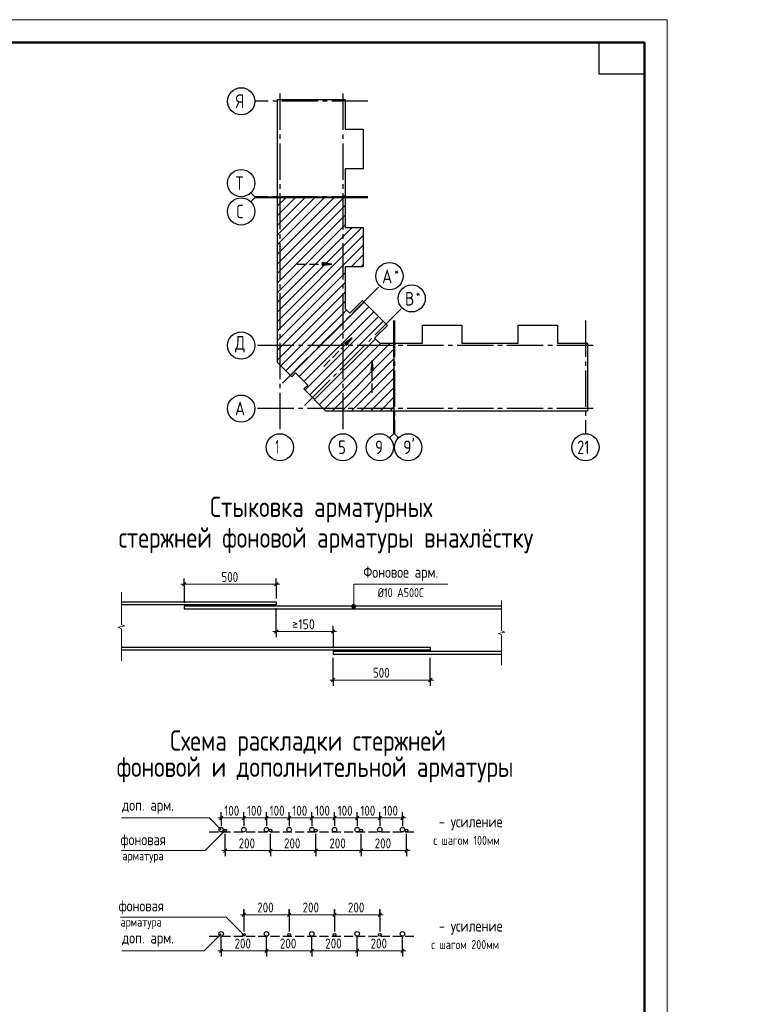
# Model space of a CAD drawing. Header units: millimetres. Extents: x 40580 to 1930067, y -240640 to 81020.
# Tile 279 of 656: x 786876 to 802830, y -202605 to -180889. Entities that reach past the tile are written whole.
import ezdxf

# ---------------------------------------------------------------- set-up
doc = ezdxf.new("R2010")
doc.units = ezdxf.units.MM
for name, pattern in [('______2', [270, 200, -70]), ('______5', [1100, 800, -100, 100, -100]), ('CENTER', [2, 1.25, -0.25, 0.25, -0.25])]:
    doc.linetypes.add(name, pattern=pattern)
for name, color, linetype, lineweight in [('Standard', 7, 'Continuous', 25), ('ОСИ', 7, 'CENTER', 15), ('Примечания', 7, 'Continuous', 13), ('Текст_ общее', 7, 'Continuous', 25)]:
    doc.layers.add(name, color=color, linetype=linetype, lineweight=lineweight)
doc.styles.add('GOST 2.304', font='isocpeur.ttf', dxfattribs={"width": 0.8})
doc.styles.add('ISOCPEUR', font='isocpeur.ttf')

msp = doc.modelspace()

# ---------------------------------------------------------------- hatches: boundary and pattern name
at = {"layer": 'Примечания', "linetype": 'Continuous', "lineweight": -3, "transparency": 33554687}
for points in [[(793545.9, -186307.1), (793755.9, -186277.1), (793545.9, -186247.1)], [(794080, -188075.2), (794207.3, -187905.5), (794037.6, -188032.8)], [(794678.5, -188615.8), (794648.6, -188405.8), (794618.5, -188615.8)]]:
    msp.add_hatch(color=7, dxfattribs=at).paths.add_polyline_path(points)
at = {"layer": 'Примечания', "linetype": 'Continuous', "lineweight": 13, "transparency": 33554687}
for points in [[(794196.4, -193825.6), (794286.4, -193825.6), (794280.1, -193803.1)], [(794196.4, -193825.6), (794280.1, -193803.1), (794202.7, -193803.1)], [(794202.7, -193848.1), (794286.4, -193825.6), (794196.4, -193825.6)], [(794202.7, -193803.1), (794280.1, -193803.1), (794263.9, -193786.9)], [(794202.7, -193803.1), (794263.9, -193786.9), (794218.9, -193786.9)], [(794202.7, -193848.1), (794280.1, -193848.1), (794286.4, -193825.6)], [(794218.9, -193864.3), (794280.1, -193848.1), (794202.7, -193848.1)], [(794218.9, -193786.9), (794263.9, -193786.9), (794241.4, -193780.6)], [(794218.9, -193864.3), (794263.9, -193864.3), (794280.1, -193848.1)], [(794263.9, -193864.3), (794218.9, -193864.3), (794241.4, -193870.6)]]:
    msp.add_hatch(color=7, dxfattribs=at).paths.add_polyline_path(points)

# ---------------------------------------------------------------- linework, layer by layer
at = {"layer": 'Standard', "color": 7, "linetype": 'Continuous', "lineweight": 13, "transparency": 33554687}
for p, q in [((792058.2, -184792.6), (791970.4, -184704.7)), ((792058.2, -184792.6), (792558.2, -184792.6)), ((792058.2, -184817.6), (791970.4, -184905.4)), ((792058.2, -184817.6), (792558.2, -184817.6)), ((795116.2, -190019.6), (795116.2, -189519.6)), ((795141.2, -190019.6), (795141.2, -189519.6)), ((795116.2, -190019.6), (795028.4, -190107.5)), ((795141.2, -190019.6), (795229.1, -190107.5))]:
    msp.add_line(p, q, dxfattribs=at)
at = {"layer": 'Standard', "color": 7, "linetype": 'Continuous', "lineweight": -3, "transparency": 33554687}
for p, q in [((792558.2, -186057.4), (793808.1, -184807.6)), ((792558.2, -185633.2), (793383.8, -184807.6)), ((792558.2, -185208.9), (792959.5, -184807.6)), ((792558.2, -186269.6), (794020.2, -184807.6)), ((792558.2, -185845.3), (793595.9, -184807.6)), ((792558.2, -185421), (793171.7, -184807.6)), ((792558.2, -184996.8), (792747.4, -184807.6)), ((792558.2, -186481.7), (794054.2, -184985.7)), ((792558.2, -186693.8), (794054.2, -185197.8)), ((792558.2, -186906), (794054.2, -185409.9)), ((792558.2, -187330.2), (794417.9, -185470.6)), ((792558.2, -187118.1), (794205.7, -185470.6)), ((792558.2, -187542.3), (794451.2, -185649.4)), ((792558.2, -187754.5), (794451.2, -185861.5)), ((794186.3, -186338.6), (794451.2, -186073.6)), ((794398.4, -186338.6), (794451.2, -186285.7)), ((792558.2, -187966.6), (794054.2, -186470.6)), ((792558.2, -188178.7), (794054.2, -186682.7)), ((792558.2, -188390.9), (794054.2, -186894.9)), ((792634.9, -188526.3), (794054.2, -187107)), ((792847.1, -188738.4), (794468.6, -187116.9)), ((792741, -188632.4), (794081.7, -187291.7)), ((793038, -188759.7), (794574.7, -187223)), ((793144, -188865.7), (794680.7, -187329)), ((793165.3, -189056.6), (794786.8, -187435.1)), ((793271.3, -189162.7), (794892.9, -187541.2)), ((793377.4, -189268.8), (794718.1, -187928.1)), ((793483.5, -189374.8), (794834.7, -188023.6)), ((793589.5, -189480.9), (795046.8, -188023.6)), ((793763, -189519.6), (795126.2, -188156.3)), ((793975.1, -189519.6), (795126.2, -188368.5)), ((794187.2, -189519.6), (795126.2, -188580.6)), ((794399.4, -189519.6), (795126.2, -188792.7)), ((794611.5, -189519.6), (795126.2, -189004.8)), ((794823.6, -189519.6), (795126.2, -189217)), ((795035.8, -189519.6), (795126.2, -189429.1))]:
    msp.add_line(p, q, dxfattribs=at)
at = {"layer": 'Standard', "color": 7, "linetype": 'Continuous', "lineweight": 13, "transparency": 33554687}
msp.add_lwpolyline([(759149.2, -240288.6), (801149.2, -240288.6), (801149.2, -180888.6), (759149.2, -180888.6), (759149.2, -240288.6)], close=True, dxfattribs=at)
at = {"layer": 'Standard', "color": 7, "linetype": 'Continuous', "lineweight": 50, "transparency": 33554687}
msp.add_lwpolyline([(761149.2, -181388.6), (800649.2, -181388.6), (800649.2, -239788.6), (761149.2, -239788.6), (761149.2, -181388.6)], close=True, dxfattribs=at)
at = {"layer": 'Standard', "color": 7, "linetype": 'Continuous', "lineweight": 25, "transparency": 33554687}
msp.add_lwpolyline([(800649.2, -181388.6), (800649.2, -182088.6), (799649.2, -182088.6), (799649.2, -181388.6), (800649.2, -181388.6)], close=True, dxfattribs=at)
for points in [[(792558.2, -184802.6), (792558.2, -182645.6), (794054.2, -182645.6), (794054.2, -183306.6), (794451.2, -183306.6), (794451.2, -184174.6), (794054.2, -184174.6), (794054.2, -184802.6), (794036.2, -184802.6), (794036.2, -184782.6), (794021.2, -184782.6), (794021.2, -184802.6), (792558.2, -184802.6)], [(792558.2, -188262.6), (792558.2, -184807.6), (792696.2, -184807.6), (792696.2, -184827.6), (792711.2, -184827.6), (792711.2, -184807.6), (794054.2, -184807.6), (794054.2, -185470.6), (794451.2, -185470.6), (794451.2, -186338.6), (794054.2, -186338.6), (794054.2, -187264.3), (794152.1, -187362.1), (794433, -187081.2), (794982.4, -187630.7), (794701.5, -187911.5), (794813.5, -188023.6), (795126.2, -188023.6), (795126.2, -189519.6), (793628.2, -189519.6), (793140.2, -189031.6), (793225.1, -188946.8), (792957.1, -188678.8), (792872.2, -188763.6), (792558.2, -188449.6), (792558.2, -188262.6)], [(795131.2, -189519.6), (795131.2, -188056.6), (795151.2, -188056.6), (795151.2, -188041.6), (795131.2, -188041.6), (795131.2, -188023.6), (795759.2, -188023.6), (795759.2, -187626.6), (796627.2, -187626.6), (796627.2, -188023.6), (797245.2, -188023.6), (797863.2, -188023.6), (797863.2, -187626.6), (798731.2, -187626.6), (798731.2, -188023.6), (799392.2, -188023.6), (799392.2, -189519.6), (797245.2, -189519.6), (795131.2, -189519.6)]]:
    msp.add_lwpolyline(points, dxfattribs=at)
at = {"layer": 'ОСИ', "color": 8, "linetype": '______5', "lineweight": -3, "transparency": 33554687}
for p, q in [((792611.2, -182518.3), (792611.2, -190019.6)), ((794001.2, -182518.3), (794001.2, -190019.6)), ((794554.2, -182688.6), (792058.2, -182688.6)), ((794554.2, -184792.6), (792058.2, -184792.6)), ((794554.2, -184817.6), (792058.2, -184817.6)), ((792666.5, -188907.1), (794816.2, -186757.4)), ((793156.5, -189397.2), (795306.2, -187247.4)), ((795116.2, -187523.6), (795116.2, -190019.6)), ((795141.2, -187523.6), (795141.2, -190019.6)), ((799349.2, -187523.6), (799349.2, -190019.6)), ((799519.5, -188076.6), (792058.2, -188076.6)), ((799519.5, -188076.6), (792058.2, -188076.6)), ((799519.5, -189466.6), (792058.2, -189466.6))]:
    msp.add_line(p, q, dxfattribs=at)
at = {"layer": 'ОСИ', "color": 7, "linetype": 'Continuous', "lineweight": -3, "transparency": 33554687}
for centre in [(791758.2, -182688.6), (791758.2, -184492.6), (791758.2, -185117.6), (795028.3, -186545.3), (795518.4, -187035.3), (791758.2, -188076.6), (791758.2, -188076.6), (791758.2, -189466.6), (792611.2, -190319.6), (794001.2, -190319.6), (794816.2, -190319.6), (795441.2, -190319.6), (799349.2, -190319.6)]:
    msp.add_circle(centre, 300, dxfattribs=at)
at = {"layer": 'Примечания', "color": 7, "linetype": '______2', "lineweight": -3, "transparency": 33554687}
for p, q in [((792995.9, -186277.1), (793755.9, -186277.1)), ((793578, -188534.8), (794207.3, -187905.5)), ((794648.6, -189115.8), (794648.6, -188405.8))]:
    msp.add_line(p, q, dxfattribs=at)
at = {"layer": 'Примечания', "color": 7, "linetype": 'Continuous', "lineweight": -3, "transparency": 33554687}
for p, q in [((793545.9, -186277.1), (793530.9, -186277.1)), ((793755.9, -186277.1), (793545.9, -186247.1)), ((793545.9, -186247.1), (793545.9, -186307.1)), ((793545.9, -186307.1), (793755.9, -186277.1)), ((793755.9, -186277.1), (793755.9, -186277.1)), ((793755.9, -186277.1), (793755.9, -186277.1)), ((793755.9, -186277.1), (793755.9, -186277.1)), ((794207.3, -187905.5), (794037.6, -188032.8)), ((794037.6, -188032.8), (794080, -188075.2)), ((794058.8, -188054), (794048.2, -188064.6)), ((794080, -188075.2), (794207.3, -187905.5)), ((794207.3, -187905.5), (794207.3, -187905.5)), ((794207.3, -187905.5), (794207.3, -187905.5)), ((794207.3, -187905.5), (794207.3, -187905.5)), ((794648.6, -188405.8), (794618.5, -188615.8)), ((794648.6, -188405.8), (794648.6, -188405.8)), ((794648.6, -188405.8), (794648.6, -188405.8)), ((794648.6, -188405.8), (794648.6, -188405.8)), ((794678.5, -188615.8), (794648.6, -188405.8)), ((794618.5, -188615.8), (794678.5, -188615.8)), ((794648.6, -188615.8), (794648.6, -188630.8))]:
    msp.add_line(p, q, dxfattribs=at)
at = {"layer": 'Примечания', "color": 253, "linetype": 'Continuous', "lineweight": -3, "true_color": 0xa0a0a0, "transparency": 33554687}
for p, q in [((790503.9, -193340), (790503.9, -193215)), ((792533.9, -193340), (792533.9, -193215)), ((790503.9, -193340), (790503.9, -193465)), ((790503.9, -193340), (790503.9, -193750.6)), ((792533.9, -193340), (792533.9, -193465)), ((792533.9, -193340), (792533.9, -193655.6)), ((792533.9, -194382.8), (792533.9, -193865.6)), ((792533.9, -194382.8), (792533.9, -194257.8)), ((793788.9, -194382.8), (793788.9, -194257.8)), ((792533.9, -194382.8), (792533.9, -194507.8)), ((793788.9, -194382.8), (793788.9, -194507.8)), ((793788.9, -194382.8), (793788.9, -194750.6)), ((793788.9, -195451.9), (793788.9, -194960.6)), ((795928.9, -195451.9), (795928.9, -194960.6)), ((793788.9, -195451.9), (793788.9, -195326.9)), ((795928.9, -195451.9), (795928.9, -195326.9)), ((793788.9, -195451.9), (793788.9, -195576.9)), ((795928.9, -195451.9), (795928.9, -195576.9)), ((791316.2, -198494.9), (791316.2, -198369.9)), ((791816.2, -198494.9), (791816.2, -198369.9)), ((792316.2, -198494.9), (792316.2, -198369.9)), ((792816.2, -198494.9), (792816.2, -198369.9)), ((793316.2, -198494.9), (793316.2, -198369.9)), ((793816.2, -198494.9), (793816.2, -198369.9)), ((794316.2, -198494.9), (794316.2, -198369.9)), ((794816.2, -198494.9), (794816.2, -198369.9)), ((795316.2, -198494.9), (795316.2, -198369.9)), ((791316.2, -198494.9), (791316.2, -198619.9)), ((791316.2, -198494.9), (791316.2, -198678)), ((791816.2, -198494.9), (791816.2, -198619.9)), ((791816.2, -198494.9), (791816.2, -198678)), ((792316.2, -198494.9), (792316.2, -198619.9)), ((792316.2, -198494.9), (792316.2, -198678)), ((792816.2, -198494.9), (792816.2, -198619.9)), ((792816.2, -198494.9), (792816.2, -198678)), ((793316.2, -198494.9), (793316.2, -198619.9)), ((793316.2, -198494.9), (793316.2, -198678)), ((793816.2, -198494.9), (793816.2, -198619.9)), ((793816.2, -198494.9), (793816.2, -198678)), ((794316.2, -198494.9), (794316.2, -198619.9)), ((794316.2, -198494.9), (794316.2, -198678)), ((794816.2, -198494.9), (794816.2, -198619.9)), ((794816.2, -198494.9), (794816.2, -198678)), ((795316.2, -198494.9), (795316.2, -198619.9)), ((795316.2, -198494.9), (795316.2, -198678)), ((791406.2, -199215.5), (791406.2, -198848)), ((795406.2, -199215.5), (795406.2, -198848)), ((791406.2, -199215.5), (791406.2, -199090.5)), ((792406.2, -199215.5), (792406.2, -199090.5)), ((793406.2, -199215.5), (793406.2, -199090.5)), ((794406.2, -199215.5), (794406.2, -199090.5)), ((795406.2, -199215.5), (795406.2, -199090.5)), ((791406.2, -199215.5), (791406.2, -199340.5)), ((792406.2, -199215.5), (792406.2, -199340.5)), ((793406.2, -199215.5), (793406.2, -199340.5)), ((794406.2, -199215.5), (794406.2, -199340.5)), ((795406.2, -199215.5), (795406.2, -199340.5)), ((791816.2, -200629.5), (791816.2, -200504.5)), ((791816.2, -200510.1), (791816.2, -200972)), ((791816.2, -200629.5), (791816.2, -200754.5)), ((791816.2, -200629.5), (791816.2, -200997)), ((792816.2, -200629.5), (792816.2, -200504.5)), ((792816.2, -200510.1), (792816.2, -200972)), ((792816.2, -200629.5), (792816.2, -200754.5)), ((792816.2, -200629.5), (792816.2, -200997)), ((793816.2, -200629.5), (793816.2, -200504.5)), ((793816.2, -200510.1), (793816.2, -200972)), ((793816.2, -200629.5), (793816.2, -200754.5)), ((793816.2, -200629.5), (793816.2, -200997)), ((794816.2, -200629.5), (794816.2, -200504.5)), ((794816.2, -200510.1), (794816.2, -200972)), ((794816.2, -200629.5), (794816.2, -200754.5)), ((794816.2, -200629.5), (794816.2, -200997)), ((791316.2, -201424), (791316.2, -201127)), ((791316.2, -201424), (791316.2, -201299)), ((792316.2, -201424), (792316.2, -201299)), ((793316.2, -201424), (793316.2, -201299)), ((794316.2, -201424), (794316.2, -201299)), ((795316.2, -201424), (795316.2, -201127)), ((795316.2, -201424), (795316.2, -201299)), ((791316.2, -201424), (791316.2, -201549)), ((792316.2, -201424), (792316.2, -201549)), ((793316.2, -201424), (793316.2, -201549)), ((794316.2, -201424), (794316.2, -201549)), ((795316.2, -201424), (795316.2, -201549))]:
    msp.add_line(p, q, dxfattribs=at)
at = {"layer": 'Примечания', "color": 7, "linetype": 'Continuous', "lineweight": 13, "transparency": 33554687}
for p, q in [((790503.9, -193340), (790428.9, -193340)), ((790503.9, -193340), (792533.9, -193340)), ((792533.9, -193340), (792608.9, -193340)), ((789122.5, -193518.1), (789122.5, -194229)), ((797500, -193698.1), (797500, -194369.1)), ((794196.4, -193825.6), (794196.4, -193825.6)), ((794241.4, -193780.6), (794241.4, -193780.6)), ((794241.4, -193870.6), (794241.4, -193870.6)), ((794286.4, -193825.6), (794286.4, -193825.6)), ((789197.5, -194259.3), (789047.5, -194289.5)), ((789047.5, -194289.5), (789122.5, -194319.8)), ((789122.5, -194229), (789197.5, -194259.3)), ((789122.5, -194319.8), (789122.5, -195030.7)), ((792533.9, -194382.8), (792458.9, -194382.8)), ((792533.9, -194382.8), (793788.9, -194382.8)), ((793788.9, -194382.8), (793863.9, -194382.8)), ((797575, -194397.6), (797425, -194426.2)), ((797425, -194426.2), (797500, -194454.7)), ((797500, -194369.1), (797575, -194397.6)), ((797500, -194454.7), (797500, -195125.6)), ((789122.5, -195030.7), (789122.5, -195030.7)), ((797500, -195125.6), (797500, -195125.6)), ((793788.9, -195451.9), (793713.9, -195451.9)), ((793788.9, -195451.9), (795928.9, -195451.9)), ((795928.9, -195451.9), (796003.9, -195451.9)), ((791316.2, -198494.9), (791241.3, -198494.9)), ((791316.2, -198494.9), (791816.2, -198494.9)), ((791816.2, -198494.9), (792316.2, -198494.9)), ((792316.2, -198494.9), (792816.2, -198494.9)), ((792816.2, -198494.9), (793316.2, -198494.9)), ((793316.2, -198494.9), (793816.2, -198494.9)), ((793816.2, -198494.9), (794316.2, -198494.9)), ((794316.2, -198494.9), (794816.2, -198494.9)), ((794816.2, -198494.9), (795316.2, -198494.9)), ((795316.2, -198494.9), (795391.3, -198494.9)), ((791406.2, -199215.5), (791331.2, -199215.5)), ((791406.2, -199215.5), (792406.2, -199215.5)), ((792406.2, -199215.5), (793406.2, -199215.5)), ((793406.2, -199215.5), (794406.2, -199215.5)), ((794406.2, -199215.5), (795406.2, -199215.5)), ((795406.2, -199215.5), (795481.3, -199215.5)), ((791816.2, -200629.5), (791741.3, -200629.5)), ((791816.2, -200629.5), (792816.2, -200629.5)), ((792816.2, -200629.5), (793816.2, -200629.5)), ((793816.2, -200629.5), (794816.2, -200629.5)), ((794816.2, -200629.5), (794891.3, -200629.5)), ((791316.2, -201424), (791241.3, -201424)), ((791316.2, -201424), (792316.2, -201424)), ((792316.2, -201424), (793316.2, -201424)), ((793316.2, -201424), (794316.2, -201424)), ((794316.2, -201424), (795316.2, -201424)), ((795316.2, -201424), (795391.3, -201424))]:
    msp.add_line(p, q, dxfattribs=at)
at = {"layer": 'Примечания', "color": 7, "linetype": 'Continuous', "lineweight": 25, "transparency": 33554687}
for p, q in [((790466.4, -193377.5), (790541.4, -193302.5)), ((792496.4, -193377.5), (792571.4, -193302.5)), ((792496.4, -194420.3), (792571.4, -194345.3)), ((793751.4, -194420.3), (793826.4, -194345.3)), ((793751.4, -195489.4), (793826.4, -195414.4)), ((795891.4, -195489.4), (795966.4, -195414.4)), ((791278.8, -198532.4), (791353.7, -198457.4)), ((791778.8, -198532.4), (791853.7, -198457.4)), ((792278.8, -198532.4), (792353.7, -198457.4)), ((792778.8, -198532.4), (792853.7, -198457.4)), ((793278.8, -198532.4), (793353.7, -198457.4)), ((793778.8, -198532.4), (793853.7, -198457.4)), ((794278.8, -198532.4), (794353.7, -198457.4)), ((794778.8, -198532.4), (794853.7, -198457.4)), ((795278.8, -198532.4), (795353.7, -198457.4)), ((791368.7, -199253), (791443.8, -199178)), ((792368.7, -199253), (792443.8, -199178)), ((793368.7, -199253), (793443.8, -199178)), ((794368.7, -199253), (794443.8, -199178)), ((795368.7, -199253), (795443.8, -199178)), ((791778.8, -200667), (791853.7, -200592)), ((792778.8, -200667), (792853.7, -200592)), ((793778.8, -200667), (793853.7, -200592)), ((794778.8, -200667), (794853.7, -200592)), ((791278.8, -201461.5), (791353.7, -201386.5)), ((792278.8, -201461.5), (792353.7, -201386.5)), ((793278.8, -201461.5), (793353.7, -201386.5)), ((794278.8, -201461.5), (794353.7, -201386.5)), ((795278.8, -201461.5), (795353.7, -201386.5))]:
    msp.add_line(p, q, dxfattribs=at)
at = {"layer": 'Примечания', "color": 8, "linetype": '______2', "lineweight": -3, "true_color": 0x737373, "transparency": 33554687}
for p, q in [((791056.3, -198803), (795566.3, -198803)), ((791056.3, -201102), (795566.3, -201102))]:
    msp.add_line(p, q, dxfattribs=at)
at = {"layer": 'Примечания', "color": 7, "linetype": 'Continuous', "lineweight": 13, "transparency": 33554687}
for points in [[(794241.4, -193825.6), (794241.4, -193340), (796318.9, -193340)], [(789122.5, -198494.9), (791058.1, -198494.9), (791316.2, -198753)], [(791406.2, -198773), (790963.7, -199215.5), (789122.5, -199215.5)], [(791816.2, -201072), (791428.1, -200683.8), (789099.6, -200683.8)], [(791316.2, -201052), (790944.2, -201424), (789130.8, -201424)]]:
    msp.add_lwpolyline(points, dxfattribs=at)
at = {"layer": 'Примечания', "color": 7, "linetype": 'Continuous', "lineweight": 25, "transparency": 33554687}
for points in [[(789122.5, -193730.7), (792533.9, -193730.7), (792533.9, -193790.6), (789122.5, -193790.6)], [(797500, -193825.6), (790503.9, -193825.6), (790503.9, -193885.6), (797500, -193885.6)], [(789122.5, -194730.7), (795928.9, -194730.7), (795928.9, -194790.6), (789122.5, -194790.6)], [(797500, -194825.6), (793788.9, -194825.6), (793788.9, -194885.6), (797500, -194885.6)]]:
    msp.add_lwpolyline(points, dxfattribs=at)
at = {"layer": 'Примечания', "color": 253, "linetype": 'Continuous', "lineweight": -3, "true_color": 0xa0a0a0, "transparency": 33554687}
for points in [[(792406.2, -199215.5), (792406.2, -199198.5), (792406.2, -199198.5), (792406.2, -199198.5), (792406.2, -199198.5), (792406.2, -199198.5), (792406.2, -199198.5), (792406.2, -198848)], [(793406.2, -199215.5), (793406.2, -199198.5), (793406.2, -199198.5), (793406.2, -199198.5), (793406.2, -199198.5), (793406.2, -198848)], [(794406.2, -199215.5), (794406.2, -199198.5), (794406.2, -199198.5), (794406.2, -198848)], [(792316.2, -201424), (792316.2, -201407), (792316.2, -201407), (792316.2, -201407), (792316.2, -201407), (792316.2, -201407), (792316.2, -201407), (792316.2, -201127)], [(793316.2, -201424), (793316.2, -201407), (793316.2, -201407), (793316.2, -201407), (793316.2, -201407), (793316.2, -201127)], [(794316.2, -201424), (794316.2, -201407), (794316.2, -201407), (794316.2, -201127)]]:
    msp.add_lwpolyline(points, dxfattribs=at)
at = {"layer": 'Примечания', "color": 7, "linetype": 'Continuous', "lineweight": 13, "transparency": 33554687}
msp.add_circle((794241.4, -193825.6), 45, dxfattribs=at)
at = {"layer": 'Примечания', "color": 7, "linetype": 'Continuous', "lineweight": -3, "transparency": 33554687}
for centre, radius in [((791316.2, -198753), 50), ((791406.2, -198773), 30), ((791816.2, -198753), 50), ((792316.2, -198753), 50), ((792406.2, -198773), 30), ((792816.2, -198753), 50), ((793316.2, -198753), 50), ((793406.2, -198773), 30), ((793816.2, -198753), 50), ((794316.2, -198753), 50), ((794406.2, -198773), 30), ((794816.2, -198753), 50), ((795316.2, -198753), 50), ((795406.2, -198773), 30), ((791316.2, -201052), 50), ((791816.2, -201072), 30), ((792316.2, -201052), 50), ((792816.2, -201072), 30), ((793316.2, -201052), 50), ((793816.2, -201072), 30), ((794316.2, -201052), 50), ((794816.2, -201072), 30), ((795316.2, -201052), 50)]:
    msp.add_circle(centre, radius, dxfattribs=at)

# ---------------------------------------------------------------- texts
at = {"layer": 'Standard', "color": 7, "linetype": 'Continuous', "lineweight": 25, "transparency": 33554687, "insert": (799169.2, -190469.6), "char_height": 300, "width": 472.649, "attachment_point": 7, "style": 'ISOCPEUR'}
msp.add_mtext('\\W0.75;21', dxfattribs=at)
at = {"layer": 'ОСИ', "color": 7, "linetype": 'Continuous', "lineweight": 25, "transparency": 33554687, "attachment_point": 7, "style": 'ISOCPEUR'}
for s, insert, char_height, width in [('\\W0.80;Я', (791638.2, -182838.6), 300, 359.839), ('\\W0.80;Т', (791638.2, -184642.6), 300, 359.839), ('\\W0.78;С', (791653.2, -185267.6), 300, 326.834), ('\\W0.82;А', (794866.8, -186702.8), 300, 392.649), ('\\W0.80;*', (795136.8, -186527.8), 180, 215.891), ('\\W0.80;В', (795371.9, -187192.8), 300, 359.83), ('\\W0.80;*', (795611.9, -187017.8), 180, 215.891), ('\\W0.82;Д', (791623.2, -188226.6), 300, 392.64), ('\\W0.82;А', (791623.2, -189616.6), 300, 392.64), ('\\W0.56;1', (792511.2, -190459.6), 300, 233.324), ('\\W0.78;5', (793896.2, -190469.6), 300, 326.834), ('\\W0.78;9', (794711.2, -190469.6), 300, 326.834), ("\\W0.84;9'", (795329.7, -190469.6), 300, 441.038)]:
    msp.add_mtext(s, dxfattribs=dict(at, insert=insert, char_height=char_height, width=width))
at = {"layer": 'Примечания', "color": 7, "linetype": 'Continuous', "lineweight": 25, "transparency": 33554687, "attachment_point": 7, "style": 'GOST 2.304'}
for s, insert, char_height, width in [('500', (791323.4, -193290), 220, 516.39), ('Фоновое\\~арм.', (794452.3, -193265), 250, 1812.598), ('Ø10\\~А500С', (794768.9, -193625), 200, 1153.949), ('\\W0.87;≥150', (792886.4, -194332.8), 220, 667.615), ('500', (794663.4, -195401.9), 220, 516.396), ('доп.\\~арм.', (789130.8, -198403.2), 250, 1208.649), ('100', (791386.4, -198444.9), 220, 485.085), ('100', (791886.4, -198444.9), 220, 485.085), ('100', (792386.4, -198444.9), 220, 485.085), ('100', (792886.4, -198444.9), 220, 485.085), ('100', (793386.4, -198444.9), 220, 485.085), ('100', (793886.4, -198444.9), 220, 485.085), ('100', (794386.4, -198444.9), 220, 485.085), ('100', (794886.4, -198444.9), 220, 485.085), ('-\\~усиление', (796116.7, -198768.9), 250, 1510.803), ('фоновая', (789099.6, -199163.9), 250, 1173.248), ('200', (791702.9, -199165.5), 220, 531.96), ('200', (792702.9, -199165.5), 220, 531.96), ('200', (793702.9, -199165.5), 220, 531.96), ('200', (794702.9, -199165.5), 220, 531.96), ('с\\~шагом\\~100мм', (795995.8, -199088.9), 200, 1606.256), ('арматура', (789141.3, -199483.9), 200, 1066.467), ('фоновая', (789057.9, -200623.9), 250, 1173.248), ('200', (792112.9, -200579.5), 220, 531.967), ('200', (793112.9, -200579.5), 220, 531.973), ('200', (794112.9, -200579.5), 220, 531.973), ('арматура', (789099.6, -200943.8), 200, 1066.467), ('-\\~усиление', (796116.7, -201067.8), 250, 1510.803), ('доп.\\~арм.', (789130.8, -201332.4), 250, 1208.649), ('200', (791612.9, -201374), 220, 531.967), ('200', (792612.9, -201374), 220, 531.973), ('200', (793612.9, -201374), 220, 531.973), ('200', (794612.9, -201374), 220, 531.973), ('с\\~шагом\\~200мм', (795950, -201387.8), 200, 1648.889)]:
    msp.add_mtext(s, dxfattribs=dict(at, insert=insert, char_height=char_height, width=width))
at = {"layer": 'Текст_ общее', "color": 7, "linetype": 'Continuous', "lineweight": 50, "transparency": 33554687, "char_height": 450, "attachment_point": 7, "style": 'GOST 2.304'}
for s, insert, width in [('Стыковка\\~арматурных', (791072.2, -191979.7), 5309.454), ('стержней\\~фоновой\\~арматуры\\~внахлёстку', (789059, -192656.1), 6502.985), ('Схема\\~раскладки\\~стержней', (790194, -197133.5), 6428.76), ('фоновой\\~и\\~дополнительной\\~арматуры', (789013.6, -197711.6), 6865.686)]:
    msp.add_mtext(s, dxfattribs=dict(at, insert=insert, width=width))

doc.saveas('drawing.dxf')
